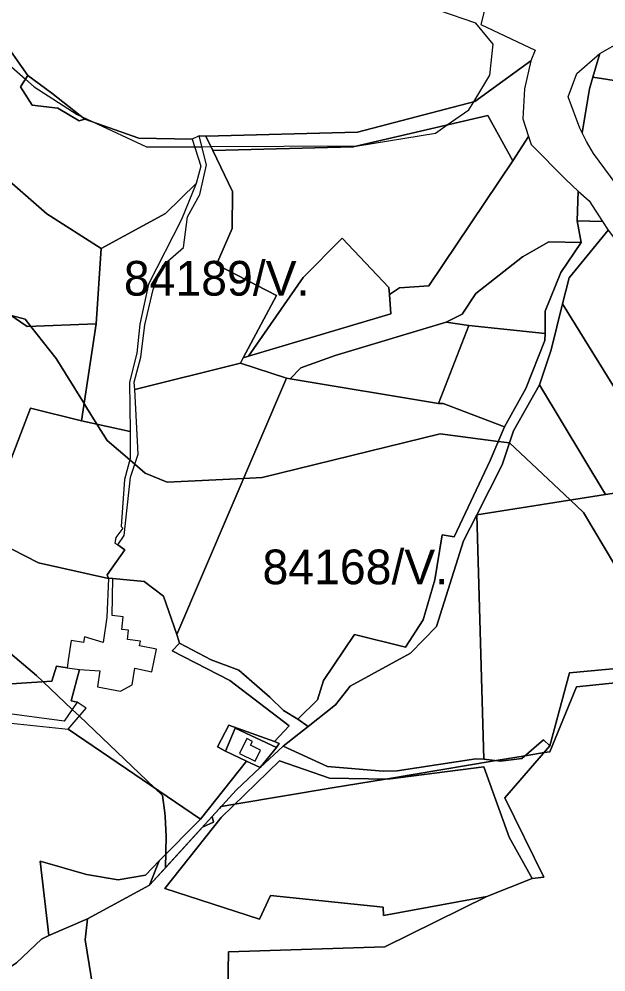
# Model space of a CAD drawing. Extents: x -477304 to -465429, y -1159113 to -1149210.
# Drawn here: x -475757.6 to -475503.7, y -1152067.3 to -1151655.2 of the extents above; entities that cross this region are included whole.
import ezdxf

# ---------------------------------------------------------------- set-up
doc = ezdxf.new("R2010")
doc.units = 0
for name, color, linetype in [('BPEJ_s', 7, 'Continuous'), ('orna_s', 7, 'Continuous'), ('PUPFL_s', 7, 'Continuous'), ('trav_porost_s', 7, 'Continuous'), ('zahrada_s', 7, 'Continuous')]:
    doc.layers.add(name, color=color, linetype=linetype)

msp = doc.modelspace()

# ---------------------------------------------------------------- linework, layer by layer
at = {"layer": 'BPEJ_s'}
for points in [[(-475983.18, -1151829.34), (-475898, -1151747), (-475786, -1151657.5), (-475782.18, -1151658.86), (-475779, -1151660), (-475754.8, -1151681.18), (-475751, -1151684.5), (-475732.5, -1151696.5), (-475730.32, -1151697.52), (-475726.03, -1151699.52), (-475702.5, -1151710.5), (-475681.69, -1151710.39), (-475678.56, -1151710.37), (-475674.62, -1151710.35), (-475611.47, -1151710), (-475611, -1151710), (-475577.5, -1151704.5), (-475572.39, -1151700.97), (-475563, -1151694.5), (-475560.89, -1151690.98), (-475554, -1151679.5), (-475552.5, -1151666), (-475560, -1151657), (-475576, -1151651.5)], [(-475983.18, -1151829.34), (-475898, -1151747), (-475786, -1151657.5), (-475782.18, -1151658.86), (-475779, -1151660), (-475754.8, -1151681.18), (-475751, -1151684.5), (-475732.5, -1151696.5), (-475730.32, -1151697.52), (-475726.03, -1151699.52), (-475702.5, -1151710.5), (-475681.69, -1151710.39), (-475678.56, -1151710.37), (-475674.62, -1151710.35), (-475611.47, -1151710), (-475611, -1151710), (-475577.5, -1151704.5), (-475572.39, -1151700.97), (-475563, -1151694.5), (-475560.89, -1151690.98), (-475554, -1151679.5), (-475552.5, -1151666), (-475560, -1151657), (-475576, -1151651.5)], [(-475761.39, -1151783.17), (-475755, -1151785), (-475752.56, -1151788.08), (-475741.5, -1151802), (-475729.46, -1151821.43), (-475728.36, -1151823.21), (-475723.92, -1151830.36), (-475719.5, -1151837.5), (-475709.66, -1151845.85), (-475707.53, -1151847.65), (-475703, -1151851.5), (-475693.5, -1151855.5), (-475660.44, -1151853.89), (-475652.5, -1151853.5), (-475575.5, -1151834.5), (-475550.34, -1151837.85), (-475545.52, -1151838.5), (-475519.21, -1151863.15), (-475513.5, -1151868.5), (-475500, -1151891)], [(-475500, -1151891), (-475513.5, -1151868.5), (-475519.21, -1151863.15), (-475545.52, -1151838.5), (-475550.34, -1151837.85), (-475575.5, -1151834.5), (-475652.5, -1151853.5), (-475660.44, -1151853.89), (-475693.5, -1151855.5), (-475703, -1151851.5), (-475707.53, -1151847.65), (-475709.66, -1151845.85), (-475719.5, -1151837.5), (-475723.92, -1151830.36), (-475728.36, -1151823.21), (-475729.46, -1151821.43), (-475741.5, -1151802), (-475752.56, -1151788.08), (-475755, -1151785), (-475761.39, -1151783.17)], [(-475487, -1151941), (-475516.5, -1151944), (-475528, -1151972), (-475530.51, -1151972.42), (-475538.74, -1151973.79), (-475551.27, -1151975.88), (-475599.15, -1151983.86), (-475622.1, -1151987.68), (-475664.22, -1151994.7), (-475670.13, -1151995.69), (-475670.95, -1151996.59), (-475674.11, -1152000.06), (-475673.5, -1152002.5), (-475678, -1152004.5), (-475678.17, -1152004.5), (-475694.32, -1152022.21), (-475694, -1152008.5), (-475694.42, -1152000), (-475694.5, -1151998.5), (-475695.5, -1151991), (-475698.96, -1151987.69), (-475731.48, -1151956.67), (-475734.59, -1151953.7), (-475747.14, -1151941.73), (-475750, -1151939), (-475774.5, -1151918.5)], [(-475774.5, -1151918.5), (-475750, -1151939), (-475747.14, -1151941.73), (-475734.59, -1151953.7), (-475731.48, -1151956.67), (-475698.96, -1151987.69), (-475695.5, -1151991), (-475694.5, -1151998.5), (-475694.42, -1152000), (-475694, -1152008.5), (-475694.32, -1152022.21)], [(-475694.32, -1152022.21), (-475678.17, -1152004.5), (-475678, -1152004.5), (-475673.5, -1152002.5), (-475674.11, -1152000.06), (-475670.95, -1151996.59), (-475670.13, -1151995.69), (-475664.22, -1151994.7), (-475622.1, -1151987.68), (-475599.15, -1151983.86), (-475551.27, -1151975.88), (-475538.74, -1151973.79), (-475530.51, -1151972.42), (-475528, -1151972), (-475516.5, -1151944), (-475487, -1151941)], [(-475934, -1152038.5), (-475934, -1152036.35), (-475934, -1152035.03), (-475934, -1152032.5), (-475917.7, -1152025.92), (-475913.56, -1152028.79), (-475880.26, -1152019.19), (-475871.91, -1152017.63), (-475846.51, -1152017.39), (-475845.78, -1152012.18), (-475829.14, -1152011.51), (-475821.66, -1152018.33), (-475810.88, -1152010.77), (-475779.5, -1152009.5), (-475767.5, -1152058.5), (-475765.7, -1152057.26), (-475763.95, -1152066.84), (-475758.67, -1152063.33), (-475747.95, -1152053.09), (-475744.66, -1152051.53), (-475727.96, -1152044.33), (-475701.19, -1152029.74), (-475694.32, -1152022.21)], [(-475694.32, -1152022.21), (-475701.19, -1152029.74), (-475727.96, -1152044.33), (-475744.66, -1152051.53), (-475747.95, -1152053.09), (-475758.67, -1152063.33)]]:
    msp.add_lwpolyline(points, dxfattribs=at)
at = {"layer": 'orna_s'}
msp.add_lwpolyline([(-475515.01, -1151702.33), (-475520.11, -1151688.86), (-475516.37, -1151678.75), (-475506.43, -1151670.02), (-475509.41, -1151680.25), (-475510.92, -1151685.42), (-475514.01, -1151704.33)], close=True, dxfattribs=at)
at = {"layer": 'PUPFL_s'}
for points in [[(-475556.46, -1151651.95), (-475557.81, -1151657.53), (-475534.34, -1151668.68), (-475536.23, -1151673.25), (-475560.44, -1151690.86), (-475611.21, -1151704.12), (-475676.78, -1151705.82), (-475679.75, -1151705.71), (-475682.72, -1151707.15), (-475705.73, -1151706.67), (-475729.18, -1151698.41), (-475743.39, -1151687.29), (-475753.74, -1151679.54), (-475765.72, -1151662.6), (-475782.11, -1151652.3)], [(-475765.72, -1151662.6), (-475753.74, -1151679.54), (-475756.94, -1151684.5), (-475751.93, -1151692.36), (-475740.88, -1151693.66), (-475731.66, -1151699.24), (-475729.18, -1151698.41), (-475705.73, -1151706.67), (-475682.72, -1151707.15), (-475679.01, -1151718.78), (-475680.97, -1151726.26), (-475694.24, -1151739.29), (-475722.15, -1151754.43), (-475745.62, -1151739.39), (-475761.71, -1151725.24)], [(-475761.71, -1151725.24), (-475745.62, -1151739.39), (-475722.15, -1151754.43), (-475724.28, -1151786.91), (-475754.1, -1151788.14), (-475775.26, -1151773.73)], [(-475484.02, -1152097.65), (-475542.7, -1152100.83), (-475552.16, -1152096.66), (-475616.46, -1152112.1), (-475667.91, -1152107.14), (-475667.05, -1152058.58), (-475599.33, -1152056.38), (-475555.23, -1152034.68), (-475535.62, -1152026.87), (-475530.58, -1152026.23), (-475547.43, -1151992.02), (-475527.98, -1151969.49), (-475519.5, -1151937.96), (-475474.35, -1151933.72)], [(-475724, -1152084.58), (-475729, -1152053.31), (-475727.96, -1152044.33), (-475701.19, -1152029.74), (-475663.67, -1151988.61), (-475653.27, -1151978.88), (-475643.43, -1151969.68), (-475624.12, -1151978.42), (-475600.07, -1151980.42), (-475594.04, -1151980.22), (-475559.99, -1151975.16), (-475556.53, -1151975.29), (-475549.38, -1151976.09), (-475540.15, -1151975), (-475530.69, -1151966.89), (-475527.98, -1151969.49), (-475547.43, -1151992.02), (-475530.58, -1152026.23), (-475535.62, -1152026.87), (-475545.54, -1152008.98), (-475556.56, -1151978.49), (-475598.08, -1151983.88), (-475623.28, -1151983.39), (-475644.96, -1151976.01), (-475670.22, -1152000.53), (-475694.5, -1152031.19), (-475653.56, -1152044.38), (-475648.83, -1152034.22), (-475600.1, -1152039.21), (-475599.98, -1152042.9), (-475555.23, -1152034.68), (-475599.33, -1152056.38), (-475667.05, -1152058.58), (-475667.91, -1152107.14)], [(-475779.26, -1152077), (-475763.95, -1152066.84), (-475758.67, -1152063.33), (-475747.95, -1152053.09), (-475744.66, -1152051.53), (-475727.96, -1152044.33), (-475729, -1152053.31), (-475724, -1152084.58)]]:
    msp.add_lwpolyline(points, dxfattribs=at)
for points in [[(-475554.84, -1151696.92), (-475613.06, -1151710.37), (-475673.83, -1151711.99), (-475676.78, -1151705.82), (-475611.21, -1151704.12), (-475560.44, -1151690.86), (-475536.23, -1151673.25), (-475538.94, -1151685.3), (-475539.76, -1151698.3), (-475537.2, -1151706), (-475544.08, -1151716.42)], [(-475743.39, -1151687.29), (-475729.18, -1151698.41), (-475731.66, -1151699.24), (-475740.88, -1151693.66), (-475751.93, -1151692.36), (-475756.94, -1151684.5), (-475753.74, -1151679.54)], [(-475593.02, -1151771.39), (-475597.4, -1151774.35), (-475597.63, -1151771.3), (-475617.81, -1151749.87), (-475634.65, -1151766.97), (-475658.39, -1151801), (-475660.61, -1151801.66), (-475646.31, -1151774.69), (-475672.21, -1151761.29), (-475665.37, -1151745.76), (-475665.31, -1151729.79), (-475673.83, -1151711.99), (-475613.06, -1151710.37), (-475554.84, -1151696.92), (-475544.08, -1151716.42), (-475580.39, -1151770.48)], [(-475686.42, -1151753.95), (-475684.81, -1151740.72), (-475679.44, -1151731.04), (-475676.56, -1151718.25), (-475679.75, -1151705.71), (-475676.78, -1151705.82), (-475673.83, -1151711.99), (-475665.31, -1151729.79), (-475665.37, -1151745.76), (-475672.21, -1151761.29), (-475646.31, -1151774.69), (-475660.61, -1151801.66), (-475661.85, -1151804), (-475707.47, -1151815.35), (-475707.79, -1151812.21), (-475704.88, -1151801.37), (-475703.2, -1151787.45), (-475699.66, -1151772.09), (-475695.42, -1151761.75)], [(-475565.97, -1151782.75), (-475572.86, -1151786.31), (-475620.9, -1151800.71), (-475635.66, -1151805.99), (-475640.28, -1151810.83), (-475641.86, -1151810.44), (-475661.85, -1151804), (-475660.61, -1151801.66), (-475658.39, -1151801), (-475596.77, -1151782.61), (-475597.4, -1151774.35), (-475593.02, -1151771.39), (-475580.39, -1151770.48), (-475544.08, -1151716.42), (-475537.2, -1151706), (-475536.05, -1151709.48), (-475521.02, -1151724.61), (-475515.76, -1151729.65), (-475516.15, -1151742.4), (-475514.53, -1151751.74), (-475528.43, -1151751.57), (-475539.9, -1151757.97), (-475560.09, -1151773.92)], [(-475464.33, -1151798.38), (-475441.38, -1151850.51), (-475474.19, -1151856.34), (-475522.5, -1151778.37), (-475519.72, -1151767.14), (-475502.82, -1151746.43), (-475487.51, -1151766.47)], [(-475527.41, -1151798.18), (-475522.5, -1151778.37), (-475474.19, -1151856.34), (-475503.93, -1151860.73), (-475532.52, -1151813.34)], [(-475530.16, -1151794.15), (-475538.35, -1151814.95), (-475547.63, -1151831.56), (-475574.22, -1151821.46), (-475576.15, -1151821.41), (-475563, -1151787.64), (-475529.98, -1151791.12)], [(-475503.93, -1151860.73), (-475559.63, -1151869.54), (-475548.69, -1151847.95), (-475543.79, -1151833.31), (-475532.52, -1151813.34)], [(-475441.38, -1151850.51), (-475431.41, -1151874.51), (-475423.54, -1151901.86), (-475421.18, -1151941.36), (-475440.44, -1151939.11), (-475474.35, -1151933.72), (-475519.5, -1151937.96), (-475527.98, -1151969.49), (-475530.69, -1151966.89), (-475540.15, -1151975), (-475549.38, -1151976.09), (-475556.53, -1151975.29), (-475559.63, -1151869.54), (-475503.93, -1151860.73), (-475474.19, -1151856.34)], [(-475620.68, -1151951.69), (-475614.32, -1151943.64), (-475588.22, -1151929.43), (-475577.07, -1151917.9), (-475565.38, -1151880.89), (-475559.63, -1151869.54), (-475556.53, -1151975.29), (-475559.99, -1151975.16), (-475594.04, -1151980.22), (-475600.07, -1151980.42), (-475624.12, -1151978.42), (-475643.43, -1151969.68), (-475632.52, -1151961.05)], [(-475545.54, -1152008.98), (-475535.62, -1152026.87), (-475555.23, -1152034.68), (-475599.98, -1152042.9), (-475600.1, -1152039.21), (-475648.83, -1152034.22), (-475653.56, -1152044.38), (-475694.5, -1152031.19), (-475670.22, -1152000.53), (-475644.96, -1151976.01), (-475623.28, -1151983.39), (-475598.08, -1151983.88), (-475556.56, -1151978.49)]]:
    msp.add_lwpolyline(points, close=True, dxfattribs=at)
at = {"layer": 'trav_porost_s'}
for points in [[(-475455.38, -1151730.39), (-475464.67, -1151730.88), (-475467.38, -1151718.62), (-475471.77, -1151707.48), (-475481.51, -1151708), (-475481.54, -1151701.47), (-475485.35, -1151684.09), (-475509.41, -1151680.25), (-475506.43, -1151670.02), (-475496.74, -1151664.61), (-475484.97, -1151667.85), (-475478.79, -1151673.67), (-475477.94, -1151678.76), (-475473.27, -1151686.4), (-475477.39, -1151692.01), (-475458.64, -1151719.87)], [(-475724.28, -1151786.91), (-475722.15, -1151754.43), (-475694.24, -1151739.29), (-475680.97, -1151726.26), (-475687.4, -1151741.9), (-475701.56, -1151769.89), (-475705.42, -1151787.17), (-475706.69, -1151799.6), (-475709.84, -1151812.22), (-475709.6, -1151833.6), (-475730.57, -1151828.86)], [(-475510.95, -1151733.81), (-475505.2, -1151742.74), (-475516.15, -1151742.4), (-475515.76, -1151729.65)], [(-475529.98, -1151791.12), (-475530.04, -1151781.47), (-475523.29, -1151764.81), (-475514.53, -1151751.74), (-475516.15, -1151742.4), (-475505.2, -1151742.74), (-475502.82, -1151746.43), (-475519.72, -1151767.14), (-475522.5, -1151778.37), (-475527.41, -1151798.18), (-475532.52, -1151813.34), (-475543.79, -1151833.31), (-475548.69, -1151847.95), (-475559.63, -1151869.54), (-475565.38, -1151880.89), (-475577.07, -1151917.9), (-475588.22, -1151929.43), (-475614.32, -1151943.64), (-475620.68, -1151951.69), (-475632.52, -1151961.05), (-475636.95, -1151957.99), (-475628.47, -1151949.57), (-475625.87, -1151941.2), (-475612.47, -1151921.36), (-475590.44, -1151926.82), (-475582.82, -1151915.05), (-475577.72, -1151897.66), (-475574.63, -1151878.29), (-475569.37, -1151879.08), (-475553.87, -1151846.05), (-475547.63, -1151831.56), (-475538.35, -1151814.95), (-475530.16, -1151794.15)], [(-475596.77, -1151782.61), (-475658.39, -1151801), (-475634.65, -1151766.97), (-475617.81, -1151749.87), (-475597.63, -1151771.3), (-475597.4, -1151774.35)], [(-475539.9, -1151757.97), (-475528.43, -1151751.57), (-475514.53, -1151751.74), (-475523.29, -1151764.81), (-475530.04, -1151781.47), (-475529.98, -1151791.12), (-475563, -1151787.64), (-475572.86, -1151786.31), (-475565.97, -1151782.75), (-475560.09, -1151773.92)], [(-475762.11, -1151848.39), (-475777.34, -1151872.65), (-475790.43, -1151865.67), (-475793.83, -1151855.66), (-475792.97, -1151844.46), (-475800.87, -1151833.53), (-475820.07, -1151821.53), (-475871.17, -1151823), (-475877.51, -1151819.54), (-475888.44, -1151824.3), (-475890.57, -1151803.28), (-475898.82, -1151780.02), (-475775.26, -1151773.73), (-475754.1, -1151788.14), (-475724.28, -1151786.91), (-475730.57, -1151828.86), (-475752.66, -1151823.38)], [(-475563, -1151787.64), (-475576.15, -1151821.41), (-475640.28, -1151810.83), (-475635.66, -1151805.99), (-475620.9, -1151800.71), (-475572.86, -1151786.31)], [(-475709.4, -1151853.3), (-475706.12, -1151843.38), (-475707.47, -1151815.35), (-475661.85, -1151804), (-475641.86, -1151810.44), (-475689.3, -1151921.38), (-475695.12, -1151904.72), (-475703.54, -1151898.37), (-475717.06, -1151897.09), (-475718.97, -1151897.09), (-475719.51, -1151895.5), (-475711.82, -1151884.67), (-475714.82, -1151882.56), (-475712.17, -1151878.47)], [(-475641.86, -1151810.44), (-475640.28, -1151810.83), (-475576.15, -1151821.41), (-475574.22, -1151821.46), (-475547.63, -1151831.56), (-475553.87, -1151846.05), (-475569.37, -1151879.08), (-475574.63, -1151878.29), (-475577.72, -1151897.66), (-475582.82, -1151915.05), (-475590.44, -1151926.82), (-475612.47, -1151921.36), (-475625.87, -1151941.2), (-475628.47, -1151949.57), (-475636.95, -1151957.99), (-475643.17, -1151954.13), (-475649.17, -1151948.5), (-475662.55, -1151936.76), (-475674.43, -1151932.26), (-475688.27, -1151925.05), (-475689.3, -1151921.38)], [(-475717.37, -1151913.09), (-475717.06, -1151897.09), (-475703.54, -1151898.37), (-475695.12, -1151904.72), (-475689.3, -1151921.38), (-475688.27, -1151925.05), (-475691.33, -1151928.45), (-475666.42, -1151941.26), (-475640.75, -1151960.85), (-475647.13, -1151967.66), (-475666.92, -1151960.48), (-475671.78, -1151969.91), (-475668.32, -1151971.79), (-475659.17, -1151976.1), (-475679.17, -1152001.14), (-475736.35, -1151962.3), (-475728.51, -1151953.24), (-475732.52, -1151950.64), (-475735.06, -1151949.97), (-475731.4, -1151936.43), (-475722.6, -1151937.02), (-475723.71, -1151943.94), (-475713.76, -1151945.77), (-475708.64, -1151943.14), (-475707.49, -1151935.95), (-475700.11, -1151937.43), (-475698.15, -1151927.68), (-475705.52, -1151926.17), (-475705.13, -1151924.24), (-475710.72, -1151923.52), (-475710.26, -1151919.51), (-475713.21, -1151919.17), (-475712.58, -1151913.64)], [(-475643.17, -1151954.13), (-475636.95, -1151957.99), (-475632.52, -1151961.05), (-475643.43, -1151969.68), (-475653.27, -1151978.88), (-475646.18, -1151970.17), (-475645.02, -1151968.43), (-475647.13, -1151967.66), (-475640.75, -1151960.85), (-475666.42, -1151941.26), (-475691.33, -1151928.45), (-475688.27, -1151925.05), (-475674.43, -1151932.26), (-475662.55, -1151936.76), (-475649.17, -1151948.5)], [(-475696.95, -1152019.28), (-475702.93, -1152025.38), (-475714.79, -1152027.37), (-475728.42, -1152025.11), (-475748.52, -1152019.36), (-475744.66, -1152051.53), (-475747.95, -1152053.09), (-475758.67, -1152063.33), (-475763.95, -1152066.84), (-475777.3, -1151993.57), (-475788.66, -1151995.19), (-475799.89, -1152003.06), (-475785.08, -1151962.96), (-475777.65, -1151957.88), (-475736.35, -1151962.3), (-475679.17, -1152001.14)], [(-475671.78, -1151969.91), (-475666.92, -1151960.48), (-475647.13, -1151967.66), (-475645.02, -1151968.43), (-475646.18, -1151970.17), (-475664.12, -1151961.88), (-475668.32, -1151971.79)], [(-475701.19, -1152029.74), (-475696.95, -1152019.28), (-475679.17, -1152001.14), (-475659.17, -1151976.1), (-475653.27, -1151978.88), (-475663.67, -1151988.61)], [(-475702.93, -1152025.38), (-475696.95, -1152019.28), (-475701.19, -1152029.74), (-475727.96, -1152044.33), (-475744.66, -1152051.53), (-475748.52, -1152019.36), (-475728.42, -1152025.11), (-475714.79, -1152027.37)]]:
    msp.add_lwpolyline(points, close=True, dxfattribs=at)
for points in [[(-475499.25, -1151726.64), (-475509.15, -1151713.3), (-475512.08, -1151708.17), (-475514.01, -1151704.33), (-475510.92, -1151685.42), (-475509.41, -1151680.25), (-475485.35, -1151684.09)], [(-475762.11, -1151848.39), (-475752.66, -1151823.38), (-475730.57, -1151828.86), (-475709.6, -1151833.6), (-475709.49, -1151845.25), (-475712.06, -1151854.29), (-475713.47, -1151874.62), (-475712.75, -1151875.31), (-475715.69, -1151879.32), (-475716.21, -1151881.81), (-475714.82, -1151882.56), (-475711.82, -1151884.67), (-475719.51, -1151895.5), (-475718.97, -1151897.09), (-475749.23, -1151890.31), (-475777.78, -1151875.8)], [(-475777.78, -1151875.8), (-475749.23, -1151890.31), (-475718.97, -1151897.09), (-475719.63, -1151913.78), (-475721.28, -1151924.74), (-475729.31, -1151922.39), (-475729.66, -1151924.73), (-475735.08, -1151923.98), (-475736.34, -1151932.44), (-475736.82, -1151935.68), (-475741.46, -1151935.04), (-475743.39, -1151941.47), (-475774.16, -1151943.6)], [(-475774.16, -1151943.6), (-475743.39, -1151941.47), (-475741.46, -1151935.04), (-475736.82, -1151935.68), (-475731.4, -1151936.43), (-475735.06, -1151949.97), (-475732.52, -1151950.64), (-475738.06, -1151958.81), (-475772.63, -1151954.26)]]:
    msp.add_lwpolyline(points, dxfattribs=at)
at = {"layer": 'zahrada_s'}
for points in [[(-475668.32, -1151971.79), (-475664.12, -1151961.88), (-475646.18, -1151970.17), (-475653.27, -1151978.88), (-475659.17, -1151976.1)], [(-475662.31, -1151972.74), (-475655.53, -1151976.11), (-475653.18, -1151971.39), (-475657.46, -1151969.26), (-475656.64, -1151967.61), (-475659.13, -1151966.37)]]:
    msp.add_lwpolyline(points, close=True, dxfattribs=at)

# ---------------------------------------------------------------- texts
at = {"layer": 'BPEJ_s'}
for s, p in [('84189/V.', (-475712.28, -1151774.78)), ('84168/V.', (-475652.3, -1151899.6))]:
    msp.add_text(s, height=15, dxfattribs=at).set_placement(p)

doc.saveas('drawing.dxf')
